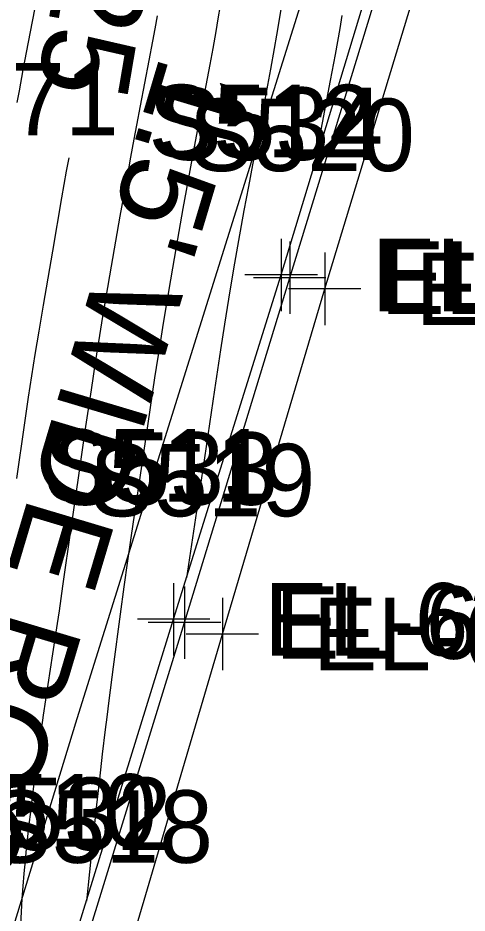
# Model space of a CAD drawing. Extents: x 1729869 to 1735532, y 648588 to 653771.
# Drawn here: x 1730629.51 to 1730654.34, y 653018.58 to 653068 of the extents above; entities that cross this region are included whole.
import ezdxf

# ---------------------------------------------------------------- set-up
doc = ezdxf.new("R2010")
doc.units = 0
for name, color, linetype in [('SURVEY - CENTERLINE - Preliminary', 7, 'Continuous'), ('SURVEY - CONTOURS - Index with Text', 7, 'Continuous'), ('SURVEY - CONTOURS - Intermediate with optional Text', 7, 'Continuous'), ('SURVEY - DRAINAGE - Area Shapes', 7, 'Continuous'), ('SURVEY - DTM - Breaklines', 7, 'Continuous'), ('SURVEY - DTM - Breaklines - Points - Elevations', 7, 'Continuous'), ('SURVEY - DTM - Breaklines - Points - Locators', 7, 'Continuous'), ('SURVEY - DTM - Breaklines - Points - Numbers', 7, 'Continuous'), ('SURVEY - NON-TRANSPORTATION - Features', 7, 'Continuous'), ('SURVEY - NON-TRANSPORTATION - Features - Points - Elevations', 7, 'Continuous'), ('SURVEY - NON-TRANSPORTATION - Features - Points - Locators', 7, 'Continuous'), ('SURVEY - NON-TRANSPORTATION - Features - Points - Numbers', 7, 'Continuous'), ('SURVEY - NON-TRANSPORTATION - Features Text', 7, 'Continuous'), ('SURVEY - TRANSPORTATION - Features - Points - Elevations', 7, 'Continuous')]:
    doc.layers.add(name, color=color, linetype=linetype)

msp = doc.modelspace()

# ---------------------------------------------------------------- linework, layer by layer
at = {"layer": 'SURVEY - CENTERLINE - Preliminary'}
msp.add_arc((1731958.547, 652320.011), 1603, 143.289961, 160.317279, dxfattribs=at)
at = {"layer": 'SURVEY - CONTOURS - Index with Text'}
msp.add_lwpolyline([(1730632.315, 653060.272), (1730632.185, 653059.543), (1730631.923, 653058.059), (1730631.413, 653055.129), (1730630.899, 653052.135), (1730630.657, 653050.701), (1730630.448, 653049.415), (1730630.262, 653048.237), (1730630.085, 653047.07), (1730629.856, 653045.523), (1730629.429, 653042.567)], dxfattribs=at)
at = {"layer": 'SURVEY - CONTOURS - Intermediate with optional Text'}
for points in [[(1730630.546, 653069.061), (1730630.079, 653066.66), (1730629.789, 653065.132), (1730629.573, 653063.97), (1730629.457, 653063.337)], [(1730640.684, 653068.689), (1730640.564, 653067.947), (1730640.447, 653067.254), (1730640.282, 653066.315), (1730640.12, 653065.437), (1730639.899, 653064.273), (1730639.358, 653061.471), (1730639.153, 653060.381), (1730638.892, 653058.961), (1730638.624, 653057.474), (1730638.249, 653055.354), (1730637.934, 653053.544), (1730637.732, 653052.349), (1730637.535, 653051.15), (1730637.345, 653049.955), (1730637.063, 653048.132), (1730636.681, 653045.603), (1730636.185, 653042.267), (1730635.879, 653040.181), (1730635.569, 653038.022), (1730635.367, 653036.582), (1730635.164, 653035.089), (1730634.778, 653032.181), (1730634.534, 653030.321), (1730634.415, 653029.392), (1730634.332, 653028.714), (1730634.168, 653027.343), (1730634.01, 653025.962), (1730633.855, 653024.559), (1730633.631, 653022.474), (1730633.292, 653019.243)], [(1730644.054, 653068.595), (1730643.928, 653067.804), (1730643.802, 653067.045), (1730643.676, 653066.316), (1730643.47, 653065.163), (1730643.307, 653064.282), (1730643.067, 653063.006), (1730642.473, 653059.898), (1730642.247, 653058.69), (1730642.004, 653057.364), (1730641.706, 653055.709), (1730641.486, 653054.453), (1730641.264, 653053.146), (1730641.152, 653052.469), (1730640.93, 653051.088), (1730640.71, 653049.677), (1730640.374, 653047.468), (1730639.813, 653043.71), (1730638.829, 653037.095)], [(1730637.201, 653068.11), (1730637.075, 653067.397), (1730636.95, 653066.719), (1730636.747, 653065.656), (1730636.26, 653063.154), (1730636.057, 653062.081), (1730635.914, 653061.315), (1730635.73, 653060.312), (1730635.539, 653059.254), (1730635.15, 653057.061), (1730634.669, 653054.304), (1730634.373, 653052.586), (1730634.193, 653051.512), (1730634.022, 653050.475), (1730633.785, 653048.977), (1730633.553, 653047.473), (1730633.249, 653045.438), (1730632.852, 653042.735), (1730632.434, 653039.822), (1730631.98, 653036.626), (1730631.783, 653035.265), (1730631.68, 653034.571), (1730631.424, 653032.889), (1730631.164, 653031.189), (1730631.036, 653030.343), (1730630.912, 653029.505), (1730630.813, 653028.824), (1730630.719, 653028.151), (1730630.628, 653027.484), (1730630.453, 653026.165), (1730630.284, 653024.834), (1730630.202, 653024.158), (1730630.122, 653023.485), (1730630.046, 653022.812), (1730629.973, 653022.14), (1730629.904, 653021.467), (1730629.836, 653020.765), (1730629.776, 653020.062), (1730629.724, 653019.358), (1730629.682, 653018.653), (1730629.652, 653017.946)], [(1730647.416, 653068.13), (1730647.294, 653067.412), (1730647.167, 653066.694), (1730647.037, 653065.975), (1730646.77, 653064.543), (1730646.194, 653061.523), (1730645.841, 653059.68)]]:
    msp.add_lwpolyline(points, dxfattribs=at)
at = {"layer": 'SURVEY - DRAINAGE - Area Shapes'}
msp.add_lwpolyline([(1730530.438, 652890.236), (1730534.167, 652921.342), (1730540.828, 652961.789), (1730550.533, 653008.9), (1730547.202, 653081.463), (1730553.059, 653114.555), (1730552.589, 653131.651), (1730578.113, 653171.858), (1730636.268, 653138.685), (1730699.312, 653109.177), (1730683.692, 653073.852), (1730650.911, 653087.208), (1730632.765, 653029.296), (1730615.997, 652974.601), (1730612.273, 652960.894), (1730627.831, 652878.285), (1730591.998, 652884.72), (1730553.867, 652890.695)], close=True, dxfattribs=at)
at = {"layer": 'SURVEY - DTM - Breaklines'}
msp.add_lwpolyline([(1730629.599, 652879.5), (1730625.929, 652900.044), (1730622.435, 652919.629), (1730618.968, 652939.316), (1730619.386, 652940.565), (1730616.359, 652960.125), (1730621.53, 652977.437), (1730627.135, 652996.481), (1730632.84, 653015.558), (1730638.715, 653034.615), (1730644.535, 653053.659), (1730650.377, 653072.712), (1730653.457, 653082.206), (1730652.545, 653082.51)], dxfattribs=at)
at = {"layer": 'SURVEY - DTM - Breaklines - Points - Locators'}
for p, q in [((1730644.535, 653055.659), (1730644.535, 653051.659)), ((1730646.535, 653053.659), (1730642.535, 653053.659)), ((1730638.715, 653036.615), (1730638.715, 653032.615)), ((1730640.715, 653034.615), (1730636.715, 653034.615))]:
    msp.add_line(p, q, dxfattribs=at)
at = {"layer": 'SURVEY - NON-TRANSPORTATION - Features'}
for points in [[(1730617.841, 652959.656), (1730623.698, 652976.796), (1730629.493, 652995.784), (1730635.186, 653014.852), (1730640.809, 653033.985), (1730646.468, 653053.046), (1730652.251, 653072.088), (1730655.106, 653081.657), (1730659.273, 653096.284)], [(1730628.504, 652878.353), (1730624.679, 652899.811), (1730621.391, 652919.458), (1730618.059, 652939.167), (1730614.798, 652959.83), (1730620.176, 652977.838), (1730626.024, 652996.81), (1730632.21, 653015.748), (1730638.11, 653034.797), (1730644.058, 653053.81), (1730649.852, 653072.887), (1730652.545, 653082.51)]]:
    msp.add_lwpolyline(points, dxfattribs=at)
at = {"layer": 'SURVEY - NON-TRANSPORTATION - Features - Points - Locators'}
for p, q in [((1730644.058, 653055.81), (1730644.058, 653051.81)), ((1730646.468, 653055.046), (1730646.468, 653051.046)), ((1730646.058, 653053.81), (1730642.058, 653053.81)), ((1730648.468, 653053.046), (1730644.468, 653053.046)), ((1730638.11, 653036.797), (1730638.11, 653032.797)), ((1730640.809, 653035.985), (1730640.809, 653031.985)), ((1730640.11, 653034.797), (1730636.11, 653034.797)), ((1730642.809, 653033.985), (1730638.809, 653033.985))]:
    msp.add_line(p, q, dxfattribs=at)

# ---------------------------------------------------------------- texts
at = {"layer": 'SURVEY - CONTOURS - Index with Text'}
msp.add_text('625', height=5, rotation=260.3451, dxfattribs=at).set_placement((1730632.431, 653075.087))
at = {"layer": 'SURVEY - DTM - Breaklines - Points - Elevations'}
for s, p in [('EL-631.25', (1730649.535, 653051.659)), ('EL-630.79', (1730643.715, 653032.615))]:
    msp.add_text(s, height=4, dxfattribs=at).set_placement(p)
at = {"layer": 'SURVEY - DTM - Breaklines - Points - Numbers'}
for s, p in [('S534', (1730637.199, 653060.159)), ('S533', (1730631.38, 653041.115)), ('S532', (1730625.504, 653022.058))]:
    msp.add_text(s, height=4, dxfattribs=at).set_placement(p)
at = {"layer": 'SURVEY - NON-TRANSPORTATION - Features - Points - Elevations'}
for s, p in [('EL-628.80', (1730649.058, 653051.81)), ('EL-631.35', (1730651.468, 653051.046)), ('EL-627.89', (1730643.11, 653032.797)), ('EL-631.11', (1730645.809, 653031.985))]:
    msp.add_text(s, height=4, dxfattribs=at).set_placement(p)
at = {"layer": 'SURVEY - NON-TRANSPORTATION - Features - Points - Numbers'}
for s, p in [('S512', (1730636.722, 653060.31)), ('S520', (1730638.959, 653059.546)), ('S511', (1730630.932, 653041.297)), ('S519', (1730633.457, 653040.485)), ('S510', (1730624.701, 653022.248)), ('S518', (1730627.802, 653021.352))]:
    msp.add_text(s, height=4, dxfattribs=at).set_placement(p)
at = {"layer": 'SURVEY - NON-TRANSPORTATION - Features Text'}
msp.add_text("1.5' WIDE ROCK WALL", height=4.998, rotation=253.3734, dxfattribs=at).set_placement((1730637.409, 653066.06))
at = {"layer": 'SURVEY - TRANSPORTATION - Features - Points - Elevations'}
msp.add_text('EL-616.71', height=4, dxfattribs=at).set_placement((1730610.4, 653061.52))

doc.saveas('drawing.dxf')
